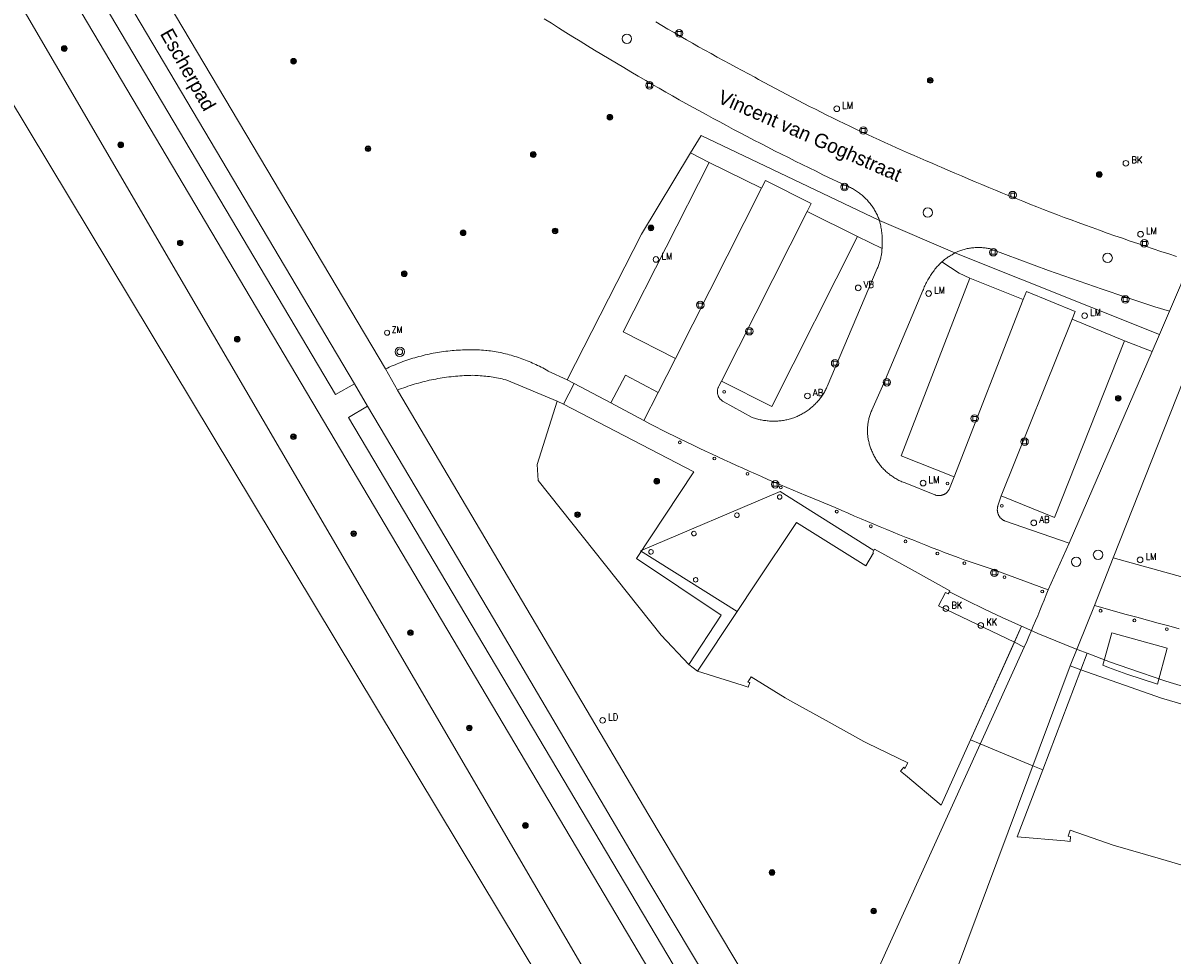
# Model space of a CAD drawing. Header units: metres. Extents: x 138165 to 154469, y 480134 to 494189.
# Tile 491 of 656: x 145847 to 145949, y 487590 to 487672. Entities that reach past the tile are written whole.
import ezdxf

# ---------------------------------------------------------------- set-up
doc = ezdxf.new("R2010")
doc.units = ezdxf.units.M
doc.header["$LTSCALE"] = 0.001
doc.header["$MEASUREMENT"] = 0
for name, color, linetype, lineweight in [('Level 5', 7, 'Continuous', 0), ('TOP-L-topo objecten punt', 7, 'Continuous', 0), ('TOP-L-topo objecten vlak', 7, 'Continuous', 0), ('TOP-L-verharding molgoot', 7, 'Continuous', 0), ('TOP-T-topo huisnummering naamgeving', 7, 'Continuous', 0)]:
    doc.layers.add(name, color=color, linetype=linetype, lineweight=lineweight)
doc.styles.add('Style-INTL_ISO', font='INTL_ISO.shx')
doc.styles.add('Style-STANDARD', font='STANDARD.shx')

# ---------------------------------------------------------------- blocks, each defined once
blk = doc.blocks.new('24')
at = {"layer": 'TOP-L-topo objecten punt', "color": 7, "linetype": 'Continuous', "lineweight": 0}
for radius in [0.025, 0.0182, 0.0115, 0.005]:
    blk.add_circle((0, 0), radius, dxfattribs=at)
blk = doc.blocks.new('304')
at = {"layer": 'TOP-L-topo objecten punt', "color": 7, "linetype": 'Continuous', "lineweight": 0}
blk.add_circle((0, 0), 0.0225, dxfattribs=at)
at = {"layer": 'TOP-L-topo objecten punt', "color": 7, "linetype": 'Continuous', "lineweight": 0, "style": 'Style-STANDARD'}
blk.add_text('ZM', height=0.054, dxfattribs=at).set_placement((0.043, 0))
blk = doc.blocks.new('39')
at = {"layer": 'TOP-L-topo objecten punt', "color": 7, "linetype": 'Continuous', "lineweight": 0}
for p, q in [((0.0175, 0.0175), (-0.0175, 0.0175)), ((-0.0175, 0.0175), (-0.0175, -0.0175)), ((0.0175, 0.0175), (0.0175, -0.0175)), ((0.0175, -0.0175), (-0.0175, -0.0175))]:
    blk.add_line(p, q, dxfattribs=at)
blk.add_circle((0, 0), 0.0332, dxfattribs=at)
blk = doc.blocks.new('*U13')
at = {"layer": 'Level 5', "color": 7, "linetype": 'Continuous', "lineweight": 0}
blk.add_circle((0, 0), 0.0415, dxfattribs=at)
blk = doc.blocks.new('150')
at = {"layer": 'Level 5', "color": 7, "linetype": 'Continuous', "lineweight": 0}
blk.add_blockref('*U13', (0, 0), dxfattribs=at)
blk = doc.blocks.new('72')
at = {"layer": 'TOP-L-topo objecten punt', "color": 7, "linetype": 'Continuous', "lineweight": 0}
blk.add_circle((0, 0), 0.025, dxfattribs=at)
at = {"layer": 'TOP-L-topo objecten punt', "color": 7, "linetype": 'Continuous', "lineweight": 0, "style": 'Style-STANDARD'}
blk.add_text('BK', height=0.06, dxfattribs=at).set_placement((0.0483, 0))
blk = doc.blocks.new('121')
at = {"layer": 'TOP-L-topo objecten punt', "color": 7, "linetype": 'Continuous', "lineweight": 0}
blk.add_circle((0, 0), 0.025, dxfattribs=at)
at = {"layer": 'TOP-L-topo objecten punt', "color": 7, "linetype": 'Continuous', "lineweight": 0, "style": 'Style-STANDARD'}
blk.add_text('LD', height=0.06, dxfattribs=at).set_placement((0.0483, 0))
blk = doc.blocks.new('10')
at = {"layer": 'TOP-L-topo objecten punt', "linetype": 'Continuous', "lineweight": 0}
blk.add_circle((0, 0), 0.0125, dxfattribs=at)
blk = doc.blocks.new('16')
at = {"layer": 'TOP-L-topo objecten punt', "color": 7, "linetype": 'Continuous', "lineweight": 0}
blk.add_circle((0, 0), 0.025, dxfattribs=at)
at = {"layer": 'TOP-L-topo objecten punt', "color": 7, "linetype": 'Continuous', "lineweight": 0, "style": 'Style-STANDARD'}
blk.add_text('LM', height=0.06, dxfattribs=at).set_placement((0.0483, 0))
blk = doc.blocks.new('119')
at = {"layer": 'TOP-L-topo objecten punt', "color": 7, "linetype": 'Continuous', "lineweight": 0}
blk.add_circle((0, 0), 0.025, dxfattribs=at)
at = {"layer": 'TOP-L-topo objecten punt', "color": 7, "linetype": 'Continuous', "lineweight": 0, "style": 'Style-STANDARD'}
blk.add_text('KK', height=0.06, dxfattribs=at).set_placement((0.0483, 0))
blk = doc.blocks.new('11')
at = {"layer": 'TOP-L-topo objecten punt', "color": 7, "linetype": 'Continuous', "lineweight": 0}
blk.add_circle((0, 0), 0.025, dxfattribs=at)
at = {"layer": 'TOP-L-topo objecten punt', "color": 7, "linetype": 'Continuous', "lineweight": 0, "style": 'Style-STANDARD'}
blk.add_text('AB', height=0.06, dxfattribs=at).set_placement((0.0483, 0))
blk = doc.blocks.new('14')
at = {"layer": 'TOP-L-topo objecten punt', "color": 7, "linetype": 'Continuous', "lineweight": 0}
blk.add_circle((0, 0), 0.025, dxfattribs=at)
at = {"layer": 'TOP-L-topo objecten punt', "color": 7, "linetype": 'Continuous', "lineweight": 0, "style": 'Style-STANDARD'}
blk.add_text('VB', height=0.06, dxfattribs=at).set_placement((0.0483, 0))
blk = doc.blocks.new('27')
at = {"layer": 'TOP-L-topo objecten punt', "color": 7, "linetype": 'Continuous', "lineweight": 0}
for radius in [0.0415, 0.025]:
    blk.add_circle((0, 0), radius, dxfattribs=at)

msp = doc.modelspace()

# ---------------------------------------------------------------- linework, layer by layer
at = {"layer": 'TOP-L-topo objecten vlak', "flags": 128}
for points in [[(145772.3, 487788.87), (145771.26, 487788.47), (145769.56, 487787.81), (145771.27, 487784.94), (145775.66, 487777.46), (145783.38, 487766.05), (145797.35, 487746.99), (145902.17, 487572.75), (145904.84, 487567.66), (145908.36, 487560.67), (145909.83, 487559.43)], [(145910.36, 487560.63), (145909.29, 487561.17), (145907.03, 487567.89), (145898.48, 487586.15), (145861.24, 487649.94), (145806.55, 487743.7), (145803.94, 487746.3), (145800.52, 487747.19), (145785.76, 487767.44), (145778.19, 487778.67), (145773.96, 487785.99), (145772.3, 487788.87)], [(145816.65, 487734.38), (145817.8, 487732.29), (145819.98, 487728.39), (145820.95, 487726.68), (145914.2, 487569.31)], [(145876.77, 487640.4), (145875.1, 487639.45), (145819.85, 487732.58), (145819, 487733.94), (145818.66, 487734.62)], [(145879.5, 487641.71), (145836.92, 487713.41)], [(145834.36, 487711.87), (145876.77, 487640.4)], [(145893.52, 487672.65), (145894.15, 487672.25), (145894.79, 487671.85), (145895.42, 487671.45), (145896.06, 487671.06), (145896.7, 487670.66), (145897.33, 487670.27), (145897.97, 487669.88), (145898.61, 487669.49), (145899.25, 487669.11), (145899.9, 487668.72), (145900.54, 487668.34), (145901.18, 487667.96), (145901.83, 487667.58), (145902.48, 487667.2), (145903.12, 487666.82), (145903.66, 487666.52), (145904.25, 487666.18), (145904.85, 487665.84), (145905.44, 487665.5), (145906.04, 487665.17), (145906.63, 487664.84), (145907.23, 487664.51), (145907.83, 487664.18), (145908.43, 487663.85), (145909.03, 487663.53), (145909.63, 487663.21), (145910.23, 487662.88), (145910.83, 487662.56), (145911.44, 487662.25), (145912.04, 487661.93), (145912.65, 487661.62), (145913.26, 487661.3), (145913.86, 487660.99), (145914.47, 487660.68), (145915.08, 487660.38), (145915.69, 487660.07), (145916.3, 487659.77), (145916.92, 487659.47), (145917.53, 487659.17), (145918.14, 487658.87), (145920.28, 487657.87), (145920.39, 487657.82), (145920.48, 487657.78), (145920.57, 487657.73), (145920.66, 487657.69), (145920.75, 487657.64), (145920.84, 487657.59), (145920.93, 487657.54), (145921.02, 487657.48), (145921.1, 487657.43), (145921.18, 487657.37), (145921.27, 487657.31), (145921.35, 487657.25), (145921.43, 487657.19), (145921.51, 487657.12), (145921.59, 487657.06), (145921.67, 487656.99), (145921.74, 487656.92), (145921.82, 487656.85), (145921.89, 487656.78), (145921.96, 487656.71), (145922.03, 487656.64), (145922.1, 487656.56), (145922.17, 487656.48), (145922.23, 487656.41), (145922.3, 487656.33), (145922.36, 487656.24), (145922.42, 487656.16), (145922.48, 487656.08), (145922.54, 487656), (145922.59, 487655.91), (145922.65, 487655.83), (145922.7, 487655.74), (145922.75, 487655.65), (145922.8, 487655.56), (145922.85, 487655.47), (145922.89, 487655.38), (145922.94, 487655.29), (145922.98, 487655.19), (145923.02, 487655.1), (145923.06, 487655.01), (145923.09, 487654.91), (145923.13, 487654.82)], [(145949.35, 487651.65), (145948.67, 487651.87), (145947.99, 487652.09), (145947.31, 487652.32), (145946.63, 487652.55), (145945.95, 487652.78), (145945.28, 487653.01), (145944.6, 487653.25), (145943.92, 487653.48), (145943.25, 487653.72), (145942.57, 487653.96), (145941.9, 487654.2), (145941.23, 487654.45), (145940.68, 487654.65), (145940.07, 487654.87), (145939.45, 487655.1), (145938.84, 487655.33), (145938.23, 487655.57), (145937.62, 487655.8), (145937.02, 487656.04), (145936.41, 487656.28), (145935.8, 487656.52), (145935.19, 487656.76), (145934.59, 487657), (145933.98, 487657.25), (145933.38, 487657.5), (145932.78, 487657.75), (145932.17, 487658), (145931.57, 487658.25), (145930.97, 487658.51), (145930.37, 487658.77), (145929.77, 487659.02), (145929.17, 487659.28), (145928.57, 487659.55), (145928.29, 487659.67), (145927.77, 487659.89), (145927.25, 487660.11), (145926.73, 487660.33), (145926.2, 487660.56), (145925.68, 487660.78), (145925.16, 487661.01), (145924.64, 487661.24), (145924.13, 487661.47), (145923.61, 487661.71), (145923.09, 487661.94), (145922.58, 487662.18), (145922.06, 487662.42), (145921.55, 487662.66), (145921.04, 487662.9), (145920.52, 487663.15), (145920.01, 487663.39), (145919.5, 487663.64), (145918.99, 487663.89), (145918.48, 487664.14), (145917.98, 487664.4), (145917.47, 487664.65), (145916.96, 487664.91), (145916.46, 487665.17), (145915.95, 487665.43), (145915.45, 487665.69), (145914.95, 487665.95), (145914.45, 487666.22), (145913.95, 487666.49), (145913.45, 487666.76), (145912.95, 487667.03), (145912.45, 487667.3), (145912.11, 487667.49), (145911.55, 487667.78), (145911, 487668.08), (145910.45, 487668.37), (145909.9, 487668.67), (145909.35, 487668.97), (145908.8, 487669.27), (145908.26, 487669.57), (145907.71, 487669.88), (145907.16, 487670.18), (145906.62, 487670.49), (145906.08, 487670.8), (145905.53, 487671.11), (145904.99, 487671.43), (145904.45, 487671.74), (145903.91, 487672.06), (145903.37, 487672.38)], [(145923.13, 487654.82), (145907.39, 487662.34), (145906.45, 487660.79)], [(145895.56, 487640.75), (145902.11, 487653.62), (145906.45, 487660.79)], [(145908.08, 487659.95), (145900.48, 487644.99), (145905.1, 487642.63)], [(145906.45, 487660.79), (145908.08, 487659.95)], [(145912.7, 487657.67), (145908.08, 487659.95)], [(145916.75, 487655.62), (145917.11, 487656.34), (145913.07, 487658.37), (145912.7, 487657.67)], [(145912.7, 487657.67), (145905.1, 487642.63)], [(145916.75, 487655.62), (145909.19, 487640.63)], [(145921.2, 487653.42), (145916.75, 487655.62)], [(145923.13, 487654.82), (145923.16, 487654.68), (145923.19, 487654.57), (145923.22, 487654.46), (145923.24, 487654.34), (145923.26, 487654.23), (145923.29, 487654.11), (145923.3, 487654), (145923.32, 487653.88), (145923.33, 487653.76), (145923.35, 487653.65), (145923.36, 487653.53), (145923.37, 487653.41), (145923.37, 487653.3), (145923.38, 487653.18), (145923.38, 487653.06), (145923.38, 487652.95), (145923.38, 487652.83), (145923.38, 487652.71), (145923.37, 487652.59), (145923.37, 487652.48), (145923.36, 487652.36)], [(145923.13, 487654.82), (145929.77, 487651.96)], [(145909.19, 487640.63), (145913.63, 487638.4), (145921.2, 487653.42)], [(145921.2, 487653.42), (145923.36, 487652.36)], [(145923.36, 487652.36), (145923.35, 487652.27), (145923.35, 487652.17), (145923.34, 487652.07), (145923.33, 487651.97), (145923.31, 487651.88), (145923.3, 487651.78), (145923.28, 487651.69), (145923.26, 487651.59), (145923.24, 487651.49), (145923.22, 487651.4), (145923.19, 487651.31), (145923.17, 487651.21), (145923.14, 487651.12), (145923.11, 487651.03), (145923.08, 487650.93), (145923.04, 487650.84), (145923.01, 487650.75), (145922.97, 487650.66), (145922.93, 487650.58), (145918.52, 487640.16), (145918.49, 487640.11), (145918.45, 487640.01), (145918.4, 487639.92), (145918.36, 487639.83), (145918.31, 487639.74), (145918.26, 487639.65), (145918.2, 487639.56), (145918.15, 487639.48), (145918.09, 487639.39), (145918.04, 487639.31), (145917.98, 487639.22), (145917.92, 487639.14), (145917.85, 487639.06), (145917.79, 487638.98), (145917.72, 487638.9), (145917.66, 487638.83), (145917.59, 487638.75), (145917.52, 487638.67), (145917.45, 487638.6), (145917.37, 487638.53), (145917.3, 487638.46), (145917.22, 487638.39), (145917.15, 487638.32), (145917.07, 487638.26), (145916.99, 487638.19), (145916.91, 487638.13), (145916.83, 487638.07), (145916.74, 487638.01), (145916.66, 487637.95), (145916.57, 487637.89), (145916.48, 487637.84), (145916.4, 487637.79), (145916.31, 487637.74), (145916.22, 487637.69), (145916.13, 487637.64), (145916.04, 487637.59), (145915.94, 487637.55), (145915.85, 487637.51), (145915.76, 487637.47), (145915.66, 487637.43), (145915.56, 487637.39), (145915.46, 487637.36), (145915.36, 487637.33), (145915.26, 487637.3), (145915.16, 487637.27), (145915.06, 487637.25), (145914.96, 487637.22), (145914.86, 487637.2), (145914.76, 487637.18), (145914.65, 487637.16), (145914.55, 487637.15), (145914.45, 487637.13), (145914.34, 487637.12), (145914.24, 487637.11), (145914.14, 487637.1), (145914.03, 487637.1), (145913.93, 487637.09), (145913.82, 487637.09), (145913.72, 487637.09), (145913.61, 487637.09), (145913.51, 487637.1), (145913.41, 487637.1), (145913.3, 487637.11), (145913.2, 487637.12), (145913.1, 487637.14), (145912.99, 487637.15), (145912.89, 487637.16), (145912.79, 487637.18), (145912.68, 487637.2), (145912.58, 487637.22), (145912.48, 487637.25), (145912.38, 487637.28), (145912.28, 487637.3), (145912.18, 487637.33), (145912.08, 487637.36), (145911.98, 487637.4), (145911.88, 487637.43), (145909.31, 487638.84), (145909.28, 487638.86), (145909.24, 487638.88), (145909.2, 487638.91), (145909.17, 487638.94), (145909.14, 487638.97), (145909.11, 487639), (145909.07, 487639.03), (145909.04, 487639.06), (145909.02, 487639.1), (145908.99, 487639.13), (145908.96, 487639.17), (145908.94, 487639.21), (145908.92, 487639.25), (145908.9, 487639.29), (145908.88, 487639.33), (145908.87, 487639.37), (145908.85, 487639.41), (145908.84, 487639.45), (145908.83, 487639.5), (145908.82, 487639.54), (145908.82, 487639.58), (145908.81, 487639.63), (145908.81, 487639.67), (145908.81, 487639.72), (145908.81, 487639.76), (145908.82, 487639.81), (145908.82, 487639.85), (145908.83, 487639.89), (145908.84, 487639.94), (145908.85, 487639.98), (145908.86, 487640.02), (145908.88, 487640.06), (145908.9, 487640.1), (145908.92, 487640.14), (145908.94, 487640.18), (145909.19, 487640.63)], [(145928.65, 487651.18), (145928.72, 487651.24), (145928.8, 487651.31), (145928.88, 487651.37), (145928.96, 487651.43), (145929.04, 487651.49), (145929.12, 487651.54), (145929.2, 487651.6), (145929.29, 487651.65), (145929.37, 487651.7), (145929.46, 487651.75), (145929.55, 487651.8), (145929.58, 487651.82), (145929.77, 487651.96)], [(145929.77, 487651.96), (145929.85, 487652), (145929.94, 487652.04), (145930.04, 487652.08), (145930.13, 487652.12), (145930.22, 487652.15), (145930.31, 487652.18), (145930.41, 487652.21), (145930.5, 487652.24), (145930.6, 487652.27), (145930.69, 487652.29), (145930.79, 487652.32), (145930.88, 487652.34), (145930.98, 487652.35), (145931.08, 487652.37), (145931.17, 487652.39), (145931.27, 487652.4), (145931.37, 487652.41), (145931.47, 487652.42), (145931.57, 487652.43), (145931.66, 487652.43), (145931.76, 487652.43), (145931.86, 487652.44), (145931.96, 487652.43), (145932.06, 487652.43), (145932.16, 487652.43), (145932.26, 487652.42), (145932.35, 487652.41), (145932.45, 487652.4), (145932.55, 487652.39), (145932.65, 487652.37), (145932.74, 487652.35), (145932.84, 487652.34), (145932.93, 487652.32), (145932.99, 487652.3), (145938.06, 487650.41), (145938.74, 487650.17), (145939.42, 487649.93), (145940.09, 487649.69), (145940.77, 487649.45), (145941.45, 487649.22), (145942.13, 487648.98), (145942.81, 487648.75), (145943.49, 487648.52), (145944.17, 487648.29), (145944.72, 487648.11), (145947.45, 487647.21), (145948.75, 487646.8)], [(145929.77, 487651.96), (145947.86, 487644.75)], [(145929.73, 487632.17), (145929.31, 487631.13), (145929.29, 487631.09), (145929.27, 487631.05), (145929.25, 487631.01), (145929.23, 487630.97), (145929.2, 487630.93), (145929.17, 487630.9), (145929.15, 487630.86), (145929.12, 487630.83), (145929.08, 487630.8), (145929.05, 487630.77), (145929.02, 487630.74), (145928.98, 487630.71), (145928.95, 487630.68), (145928.91, 487630.66), (145928.87, 487630.64), (145928.83, 487630.62), (145928.79, 487630.6), (145928.74, 487630.58), (145928.7, 487630.57), (145928.66, 487630.55), (145928.62, 487630.54), (145928.57, 487630.53), (145928.53, 487630.52), (145928.48, 487630.52), (145928.44, 487630.51), (145928.39, 487630.51), (145928.35, 487630.51), (145928.3, 487630.51), (145928.26, 487630.52), (145928.21, 487630.52), (145928.17, 487630.53), (145928.12, 487630.54), (145928.08, 487630.56), (145928.04, 487630.57), (145928.01, 487630.58), (145925.39, 487631.63), (145925.3, 487631.66), (145925.21, 487631.7), (145925.11, 487631.74), (145925.02, 487631.78), (145924.93, 487631.82), (145924.84, 487631.86), (145924.75, 487631.91), (145924.67, 487631.96), (145924.58, 487632.01), (145924.49, 487632.06), (145924.41, 487632.11), (145924.33, 487632.16), (145924.24, 487632.22), (145924.16, 487632.28), (145924.08, 487632.33), (145924, 487632.4), (145923.92, 487632.46), (145923.85, 487632.52), (145923.77, 487632.59), (145923.7, 487632.65), (145923.63, 487632.72), (145923.56, 487632.79), (145923.49, 487632.86), (145923.42, 487632.93), (145923.35, 487633.01), (145923.29, 487633.08), (145923.22, 487633.16), (145923.16, 487633.24), (145923.1, 487633.32), (145923.04, 487633.4), (145922.98, 487633.48), (145922.93, 487633.56), (145922.87, 487633.64), (145922.82, 487633.73), (145922.77, 487633.81), (145922.72, 487633.9), (145922.67, 487633.99), (145922.63, 487634.08), (145922.58, 487634.17), (145922.54, 487634.26), (145922.5, 487634.35), (145922.46, 487634.44), (145922.43, 487634.53), (145922.41, 487634.57), (145922.38, 487634.65), (145922.35, 487634.74), (145922.31, 487634.83), (145922.28, 487634.92), (145922.26, 487635.01), (145922.23, 487635.1), (145922.21, 487635.19), (145922.18, 487635.28), (145922.16, 487635.37), (145922.14, 487635.46), (145922.13, 487635.55), (145922.11, 487635.65), (145922.1, 487635.74), (145922.09, 487635.83), (145922.08, 487635.92), (145922.08, 487636.02), (145922.07, 487636.11), (145922.07, 487636.2), (145922.07, 487636.3), (145922.07, 487636.39), (145922.08, 487636.48), (145922.08, 487636.58), (145922.09, 487636.67), (145922.1, 487636.77), (145922.11, 487636.86), (145922.12, 487636.95), (145922.14, 487637.04), (145922.16, 487637.13), (145922.18, 487637.23), (145922.2, 487637.32), (145922.22, 487637.41), (145922.25, 487637.5), (145922.27, 487637.59), (145922.3, 487637.68), (145922.34, 487637.76), (145922.37, 487637.85), (145922.4, 487637.94), (145922.44, 487638.02), (145922.45, 487638.06), (145923.5, 487640.45), (145924.03, 487641.73), (145926.97, 487648.63), (145927.01, 487648.74), (145927.05, 487648.84), (145927.09, 487648.95), (145927.14, 487649.05), (145927.18, 487649.16), (145927.23, 487649.26), (145927.28, 487649.36), (145927.34, 487649.47), (145927.39, 487649.57), (145927.45, 487649.67), (145927.51, 487649.77), (145927.57, 487649.86), (145927.63, 487649.96), (145927.69, 487650.06), (145927.75, 487650.15), (145927.82, 487650.24), (145927.89, 487650.33), (145927.96, 487650.42), (145928.03, 487650.52), (145928.1, 487650.6), (145928.17, 487650.69), (145928.25, 487650.78), (145928.33, 487650.86), (145928.41, 487650.94), (145928.49, 487651.03), (145928.57, 487651.11), (145928.65, 487651.18)], [(145931.11, 487649.73), (145930.18, 487650.16), (145928.65, 487651.18)], [(145948.75, 487646.8), (145950.67, 487651.28)], [(145931.11, 487649.73), (145925.04, 487634.04), (145929.73, 487632.17)], [(145935.81, 487647.84), (145931.11, 487649.73)], [(145929.73, 487632.17), (145935.81, 487647.84)], [(145940.14, 487646.11), (145940.42, 487646.78), (145936.11, 487648.55), (145935.81, 487647.84)], [(145948.75, 487646.8), (145947.86, 487644.75)], [(145940.14, 487646.11), (145933.88, 487630.48)], [(145944.78, 487644.2), (145940.14, 487646.11)], [(145947.86, 487644.75), (145947.21, 487643.26)], [(145933.88, 487630.48), (145938.58, 487628.58), (145944.78, 487644.2)], [(145947.21, 487643.26), (145944.78, 487644.2)], [(145895.56, 487640.75), (145893.87, 487641.52), (145893.83, 487641.55), (145893.69, 487641.63), (145893.54, 487641.71), (145893.39, 487641.79), (145893.24, 487641.87), (145893.09, 487641.95), (145892.94, 487642.02), (145892.79, 487642.09), (145892.64, 487642.16), (145892.49, 487642.23), (145892.33, 487642.3), (145892.18, 487642.36), (145892.02, 487642.43), (145891.87, 487642.49), (145891.71, 487642.55), (145891.55, 487642.61), (145891.39, 487642.66), (145891.24, 487642.72), (145891.08, 487642.77), (145890.92, 487642.82), (145890.76, 487642.87), (145890.6, 487642.91), (145890.43, 487642.96), (145890.27, 487643), (145890.11, 487643.04), (145889.95, 487643.08), (145889.78, 487643.12), (145889.62, 487643.15), (145889.45, 487643.18), (145889.29, 487643.22), (145889.12, 487643.24), (145888.96, 487643.27), (145888.79, 487643.3), (145888.62, 487643.32), (145888.46, 487643.34), (145888.35, 487643.35), (145888.17, 487643.36), (145887.98, 487643.38), (145887.8, 487643.39), (145887.61, 487643.39), (145887.42, 487643.4), (145887.24, 487643.4), (145887.05, 487643.4), (145886.87, 487643.4), (145886.68, 487643.4), (145886.49, 487643.4), (145886.31, 487643.39), (145886.12, 487643.38), (145885.94, 487643.37), (145885.75, 487643.36), (145885.57, 487643.35), (145885.38, 487643.33), (145885.2, 487643.31), (145885.01, 487643.29), (145884.83, 487643.27), (145884.64, 487643.25), (145884.46, 487643.22), (145884.27, 487643.19), (145884.09, 487643.16), (145883.91, 487643.13), (145883.72, 487643.1), (145883.54, 487643.06), (145883.36, 487643.02), (145883.18, 487642.98), (145883, 487642.94), (145882.82, 487642.9), (145882.64, 487642.85), (145882.46, 487642.8), (145882.28, 487642.76), (145882.1, 487642.7), (145881.92, 487642.65), (145881.74, 487642.59), (145881.57, 487642.54), (145881.39, 487642.48), (145881.21, 487642.42), (145881.04, 487642.35), (145880.86, 487642.29), (145880.69, 487642.22), (145880.52, 487642.16), (145880.35, 487642.08), (145880.17, 487642.01), (145880.01, 487641.94), (145879.83, 487641.86), (145879.67, 487641.78), (145879.5, 487641.71)], [(145905.1, 487642.63), (145903.58, 487639.63)], [(145947.21, 487643.26), (145939.88, 487626.32)], [(145879.5, 487641.71), (145880.57, 487639.84)], [(145943.76, 487625), (145950.55, 487642.12)], [(145880.57, 487639.84), (145880.75, 487639.91), (145880.93, 487639.98), (145881.11, 487640.05), (145881.3, 487640.11), (145881.48, 487640.18), (145881.67, 487640.24), (145881.86, 487640.3), (145882.04, 487640.35), (145882.23, 487640.41), (145882.42, 487640.46), (145882.61, 487640.51), (145882.8, 487640.56), (145882.98, 487640.61), (145883.18, 487640.65), (145883.37, 487640.7), (145883.56, 487640.74), (145883.75, 487640.78), (145883.94, 487640.81), (145884.13, 487640.85), (145884.33, 487640.88), (145884.52, 487640.91), (145884.71, 487640.94), (145884.9, 487640.97), (145885.1, 487641), (145885.29, 487641.02), (145885.49, 487641.04), (145885.68, 487641.06), (145885.88, 487641.08), (145886.07, 487641.1), (145886.26, 487641.11), (145886.46, 487641.12), (145886.65, 487641.13), (145886.85, 487641.14), (145887.05, 487641.14), (145887.22, 487641.15), (145887.38, 487641.14), (145887.54, 487641.13), (145887.7, 487641.12), (145887.87, 487641.11), (145888.03, 487641.1), (145888.19, 487641.08), (145888.35, 487641.07), (145888.52, 487641.05), (145888.68, 487641.03), (145888.84, 487641), (145889, 487640.98), (145889.16, 487640.95), (145889.32, 487640.92), (145889.48, 487640.89), (145889.64, 487640.86), (145889.8, 487640.82), (145889.96, 487640.78), (145890.12, 487640.74), (145890.23, 487640.72), (145894.66, 487638.87)], [(145896.16, 487640.43), (145895.56, 487640.75)], [(145903.58, 487639.63), (145900.71, 487641.16), (145899.4, 487638.71)], [(145877.91, 487638.41), (145876.77, 487640.4)], [(145917.78, 487577.11), (145902.75, 487602.28), (145898.47, 487609.54), (145880.57, 487639.84)], [(145896.16, 487640.43), (145895.23, 487638.58)], [(145899.4, 487638.71), (145896.16, 487640.43)], [(145902.32, 487637.15), (145903.58, 487639.63)], [(145906.3, 487615.58), (145903.85, 487618.17), (145892.98, 487631.85), (145892.9, 487633.27), (145894.66, 487638.87)], [(145894.66, 487638.87), (145895.23, 487638.58)], [(145895.23, 487638.58), (145906.73, 487632.62), (145901.67, 487624.96), (145909.16, 487619.95), (145906.3, 487615.58)], [(145902.32, 487637.15), (145899.4, 487638.71)], [(145915.27, 487571.61), (145876.23, 487637.43), (145877.91, 487638.41)], [(145877.91, 487638.41), (145889.03, 487619.65), (145901.76, 487598.07), (145916.24, 487573.81)], [(145938.02, 487622.19), (145933.16, 487623.98), (145930.79, 487624.78), (145930.67, 487624.82), (145930.09, 487625.04), (145929.51, 487625.25), (145928.93, 487625.47), (145928.36, 487625.69), (145927.78, 487625.91), (145927.21, 487626.13), (145926.63, 487626.36), (145926.06, 487626.59), (145925.49, 487626.82), (145924.91, 487627.05), (145924.34, 487627.28), (145923.77, 487627.51), (145923.2, 487627.75), (145922.63, 487627.99), (145922.07, 487628.23), (145921.5, 487628.47), (145920.93, 487628.71), (145920.36, 487628.96), (145919.8, 487629.21), (145919.23, 487629.46), (145916.87, 487630.43), (145916.63, 487630.53), (145916.07, 487630.76), (145915.51, 487630.99), (145914.95, 487631.23), (145914.39, 487631.47), (145913.83, 487631.7), (145913.28, 487631.95), (145912.72, 487632.19), (145912.17, 487632.43), (145911.61, 487632.68), (145911.06, 487632.93), (145910.5, 487633.18), (145909.95, 487633.43), (145909.4, 487633.68), (145908.85, 487633.94), (145908.3, 487634.19), (145907.75, 487634.45), (145907.2, 487634.71), (145906.66, 487634.97), (145906.11, 487635.24), (145905.57, 487635.51), (145905.02, 487635.77), (145904.48, 487636.04), (145903.94, 487636.31), (145903.39, 487636.59), (145902.86, 487636.86), (145902.32, 487637.15)], [(145910.56, 487620.27), (145912.19, 487622.71), (145915.81, 487628.15), (145921.92, 487624.31), (145922.6, 487625.46), (145922.53, 487625.49), (145922.63, 487625.67), (145914.36, 487630.88), (145902.02, 487625.62), (145910.56, 487620.27)], [(145914.12, 487630.39), (145914.13, 487630.46), (145914.17, 487630.52), (145914.19, 487630.55), (145914.24, 487630.58), (145914.29, 487630.59), (145914.32, 487630.59), (145914.39, 487630.58), (145914.45, 487630.54), (145914.48, 487630.52), (145914.5, 487630.47), (145914.52, 487630.39), (145914.51, 487630.32), (145914.49, 487630.29), (145914.46, 487630.25), (145914.4, 487630.21), (145914.35, 487630.2), (145914.31, 487630.19), (145914.24, 487630.21), (145914.18, 487630.25), (145914.15, 487630.29), (145914.13, 487630.32), (145914.12, 487630.39)], [(145939.88, 487626.32), (145934.18, 487628.28), (145934.14, 487628.3), (145934.09, 487628.32), (145934.05, 487628.34), (145934.02, 487628.37), (145933.98, 487628.4), (145933.94, 487628.43), (145933.9, 487628.46), (145933.87, 487628.49), (145933.84, 487628.52), (145933.8, 487628.56), (145933.77, 487628.59), (145933.75, 487628.63), (145933.72, 487628.67), (145933.69, 487628.71), (145933.67, 487628.75), (145933.65, 487628.79), (145933.63, 487628.83), (145933.61, 487628.87), (145933.59, 487628.92), (145933.58, 487628.96), (145933.57, 487629.01), (145933.56, 487629.05), (145933.55, 487629.1), (145933.54, 487629.14), (145933.54, 487629.19), (145933.53, 487629.24), (145933.53, 487629.28), (145933.54, 487629.33), (145933.54, 487629.38), (145933.54, 487629.42), (145933.55, 487629.47), (145933.56, 487629.52), (145933.57, 487629.56), (145933.59, 487629.62), (145933.88, 487630.48)], [(145910.34, 487628.83), (145910.37, 487628.9), (145910.39, 487628.93), (145910.43, 487628.96), (145910.5, 487628.98), (145910.57, 487628.98), (145910.61, 487628.97), (145910.65, 487628.95), (145910.7, 487628.89), (145910.73, 487628.83), (145910.73, 487628.77), (145910.73, 487628.74), (145910.7, 487628.67), (145910.65, 487628.62), (145910.58, 487628.59), (145910.55, 487628.59), (145910.49, 487628.59), (145910.43, 487628.62), (145910.4, 487628.64), (145910.36, 487628.68), (145910.34, 487628.74), (145910.33, 487628.78), (145910.34, 487628.83)], [(145906.61, 487627.01), (145906.56, 487627.07), (145906.54, 487627.14), (145906.54, 487627.19), (145906.55, 487627.23), (145906.59, 487627.29), (145906.64, 487627.34), (145906.67, 487627.35), (145906.73, 487627.36), (145906.76, 487627.36), (145906.81, 487627.35), (145906.87, 487627.31), (145906.92, 487627.25), (145906.94, 487627.18), (145906.94, 487627.15), (145906.93, 487627.09), (145906.89, 487627.03), (145906.84, 487626.99), (145906.79, 487626.97), (145906.75, 487626.96), (145906.72, 487626.96), (145906.67, 487626.97), (145906.61, 487627.01)], [(145907.06, 487615.01), (145910.56, 487620.27), (145912.19, 487622.71), (145915.81, 487628.15), (145921.92, 487624.31), (145922.6, 487625.46), (145922.53, 487625.49), (145922.63, 487625.67), (145922.69, 487625.77), (145926.01, 487623.94), (145929.35, 487622.1), (145929.3, 487622.02), (145929.19, 487621.83), (145928.96, 487621.94), (145928.35, 487620.76), (145935.04, 487617.55)], [(145939.88, 487626.32), (145938.02, 487622.19)], [(145902.89, 487625.35), (145902.84, 487625.37), (145902.82, 487625.39), (145902.77, 487625.45), (145902.75, 487625.52), (145902.75, 487625.57), (145902.76, 487625.6), (145902.8, 487625.67), (145902.85, 487625.71), (145902.92, 487625.74), (145902.97, 487625.74), (145903.01, 487625.73), (145903.07, 487625.7), (145903.1, 487625.68), (145903.13, 487625.63), (145903.15, 487625.57), (145903.15, 487625.51), (145903.14, 487625.48), (145903.1, 487625.41), (145903.05, 487625.37), (145902.98, 487625.34), (145902.95, 487625.34), (145902.89, 487625.35)], [(145942.11, 487620.81), (145943.76, 487625)], [(145954.49, 487622.03), (145943.76, 487625)], [(145906.7, 487623.01), (145906.7, 487623.04), (145906.7, 487623.1), (145906.71, 487623.16), (145906.76, 487623.22), (145906.82, 487623.26), (145906.87, 487623.27), (145906.9, 487623.27), (145906.97, 487623.26), (145907.01, 487623.24), (145907.05, 487623.2), (145907.08, 487623.14), (145907.09, 487623.07), (145907.08, 487623), (145907.05, 487622.95), (145907.03, 487622.92), (145906.97, 487622.89), (145906.93, 487622.88), (145906.88, 487622.87), (145906.81, 487622.89), (145906.77, 487622.92), (145906.74, 487622.95), (145906.7, 487623.01)], [(145928.96, 487621.94), (145928.35, 487620.76), (145935.04, 487617.55), (145935.67, 487618.97), (145933.95, 487619.75), (145932.39, 487620.48), (145930.84, 487621.24), (145929.3, 487622.02), (145929.19, 487621.83), (145928.96, 487621.94)], [(145935.91, 487617.13), (145935.93, 487617.17), (145936.13, 487617.62), (145936.32, 487618.07), (145936.52, 487618.53), (145936.71, 487618.98), (145936.91, 487619.44), (145937.1, 487619.9), (145937.29, 487620.35), (145937.47, 487620.81), (145937.66, 487621.27), (145937.84, 487621.73), (145938.02, 487622.19)], [(145942.11, 487620.81), (145939.96, 487615.46)], [(145949.61, 487618.75), (145948.67, 487619), (145947.73, 487619.25), (145946.79, 487619.51), (145945.86, 487619.76), (145944.92, 487620.02), (145943.98, 487620.28), (145943.05, 487620.54), (145942.11, 487620.81)], [(145941.48, 487616.58), (145940.69, 487616.88), (145940.29, 487617.03), (145938.7, 487617.68), (145937.1, 487618.34), (145936.42, 487618.64), (145935.67, 487618.97), (145931.17, 487608.92), (145932.03, 487608.57), (145936.68, 487606.64), (145937.56, 487606.28), (145941.48, 487616.58)], [(145947.69, 487613.84), (145944.98, 487614.74), (145943.35, 487615.33), (145942.86, 487615.52), (145943.66, 487618.39), (145948.54, 487617.03), (145947.69, 487613.84)], [(145907.06, 487615.01), (145911, 487613.76), (145911.54, 487613.58), (145911.67, 487613.99), (145911.51, 487614.04), (145911.8, 487614.51), (145914.8, 487612.64), (145915.49, 487612.25), (145918.42, 487610.63), (145921.76, 487608.79), (145922.05, 487608.63), (145925.63, 487606.91), (145925.38, 487606.39), (145925.27, 487606.5), (145924.99, 487606.17), (145925.43, 487605.8), (145928.59, 487603.15), (145931.17, 487608.92), (145935.04, 487617.55)], [(145935.04, 487617.55), (145935.91, 487617.13)], [(145935.91, 487617.13), (145917.78, 487577.11)], [(145941.48, 487616.58), (145940.92, 487615.11), (145948.03, 487612.6), (145954.81, 487610.64)], [(145951.03, 487613.31), (145948.42, 487614.12), (145945.14, 487615.22), (145943.52, 487615.8), (145941.48, 487616.58)], [(145906.3, 487615.58), (145907.06, 487615.01)], [(145922.63, 487569.01), (145939.96, 487615.46)], [(145939.96, 487615.46), (145940.92, 487615.11)], [(145940.92, 487615.11), (145937.56, 487606.28), (145935.3, 487600.37), (145939.5, 487600), (145939.98, 487599.96), (145940.01, 487600.39), (145939.79, 487600.41), (145939.96, 487600.94), (145943.76, 487599.63), (145947.96, 487598.41), (145951.25, 487597.45)], [(145940.92, 487615.11), (145948.03, 487612.6), (145954.81, 487610.64), (145961.59, 487609.08), (145968.42, 487607.89), (145975.38, 487607.08), (145982.64, 487606.62), (145990.14, 487606.58), (145990.11, 487607.92), (145989.85, 487607.92), (145989.83, 487608.13), (145989.83, 487608.23), (145993.55, 487608.43), (145997.42, 487608.64), (145997.43, 487608.51), (145997.44, 487608.32), (145997.38, 487608.31), (145997.49, 487606.98), (146004.65, 487607.78), (146005.5, 487601.62), (146005.94, 487598.4), (146006.8, 487592.15)]]:
    msp.add_lwpolyline(points, dxfattribs=at)
at = {"layer": 'TOP-L-verharding molgoot', "flags": 128}
for points in [[(145905.1, 487642.63), (145912.7, 487657.67)], [(145916.75, 487655.62), (145909.19, 487640.63)], [(145929.73, 487632.17), (145935.81, 487647.84)], [(145940.14, 487646.11), (145933.88, 487630.48)]]:
    msp.add_lwpolyline(points, dxfattribs=at)

# ---------------------------------------------------------------- block references
at = {"layer": 'TOP-L-topo objecten punt', "xscale": 10, "yscale": 10, "zscale": 10}
for name, p in [('150', (145900.82, 487670.88)), ('39', (145905.44, 487671.36)), ('24', (145851.13, 487670.02)), ('24', (145871.38, 487668.9)), ('39', (145902.82, 487666.77)), ('24', (145927.61, 487667.21)), ('16', (145919.36, 487664.7)), ('24', (145899.32, 487663.95)), ('39', (145921.7, 487662.78)), ('24', (145856.12, 487661.51)), ('24', (145877.96, 487661.17)), ('24', (145892.55, 487660.65)), ('72', (145944.89, 487659.88)), ('24', (145942.54, 487658.89)), ('39', (145920.04, 487657.78)), ('39', (145934.89, 487657.07)), ('150', (145927.39, 487655.52)), ('24', (145886.36, 487653.74)), ('24', (145894.48, 487653.9)), ('24', (145902.95, 487654.17)), ('16', (145946.19, 487653.61)), ('24', (145861.37, 487652.84)), ('39', (145946.53, 487652.8)), ('16', (145903.39, 487651.38)), ('39', (145933.18, 487652.02)), ('150', (145943.28, 487651.52)), ('24', (145881.16, 487650.12)), ('14', (145921.25, 487648.87)), ('16', (145927.47, 487648.37)), ('39', (145907.3, 487647.35)), ('39', (145944.84, 487647.85)), ('16', (145941.25, 487646.41)), ('304', (145879.64, 487644.91)), ('39', (145911.63, 487645.04)), ('24', (145866.41, 487644.33)), ('27', (145880.76, 487643.22)), ('39', (145919.21, 487642.21)), ('39', (145923.78, 487640.53)), ('10', (145909.41, 487639.68)), ('11', (145916.77, 487639.32)), ('24', (145944.21, 487639.11)), ('39', (145931.54, 487637.33)), ('24', (145871.37, 487635.72)), ('39', (145935.94, 487635.27)), ('10', (145905.5, 487635.22)), ('10', (145908.55, 487633.79)), ('10', (145911.47, 487632.43)), ('24', (145903.46, 487631.78)), ('39', (145913.92, 487631.51)), ('16', (145926.98, 487631.62)), ('10', (145929.14, 487631.58)), ('10', (145914.42, 487631.23)), ('10', (145933.93, 487629.61)), ('24', (145896.46, 487628.83)), ('10', (145919.35, 487629.1)), ('11', (145936.76, 487628.1)), ('24', (145876.69, 487627.15)), ('10', (145922.36, 487627.8)), ('10', (145925.42, 487626.47)), ('10', (145928.24, 487625.4)), ('150', (145942.43, 487625.28)), ('16', (145946.15, 487624.83)), ('10', (145930.63, 487624.54)), ('150', (145940.51, 487624.67)), ('39', (145933.27, 487623.69)), ('10', (145934.17, 487623.31)), ('10', (145937.51, 487622.04)), ('72', (145928.99, 487620.53)), ('10', (145942.66, 487620.34)), ('119', (145932.08, 487619.04)), ('10', (145945.64, 487619.49)), ('24', (145881.71, 487618.4)), ('10', (145948.5, 487618.71)), ('121', (145898.68, 487610.65)), ('24', (145886.91, 487609.98)), ('24', (145891.86, 487601.36)), ('24', (145913.64, 487597.21)), ('24', (145922.62, 487593.8))]:
    msp.add_blockref(name, p, dxfattribs=at)

# ---------------------------------------------------------------- texts
at = {"layer": 'TOP-T-topo huisnummering naamgeving', "style": 'Style-INTL_ISO'}
for s, rotation, p in [('Escherpad', 299.5, (145859.56, 487671.33)), ('Vincent van Goghstraat', 336.2, (145908.75, 487665.27))]:
    msp.add_text(s, height=1.25, rotation=rotation, dxfattribs=at).set_placement(p)

doc.saveas('drawing.dxf')
